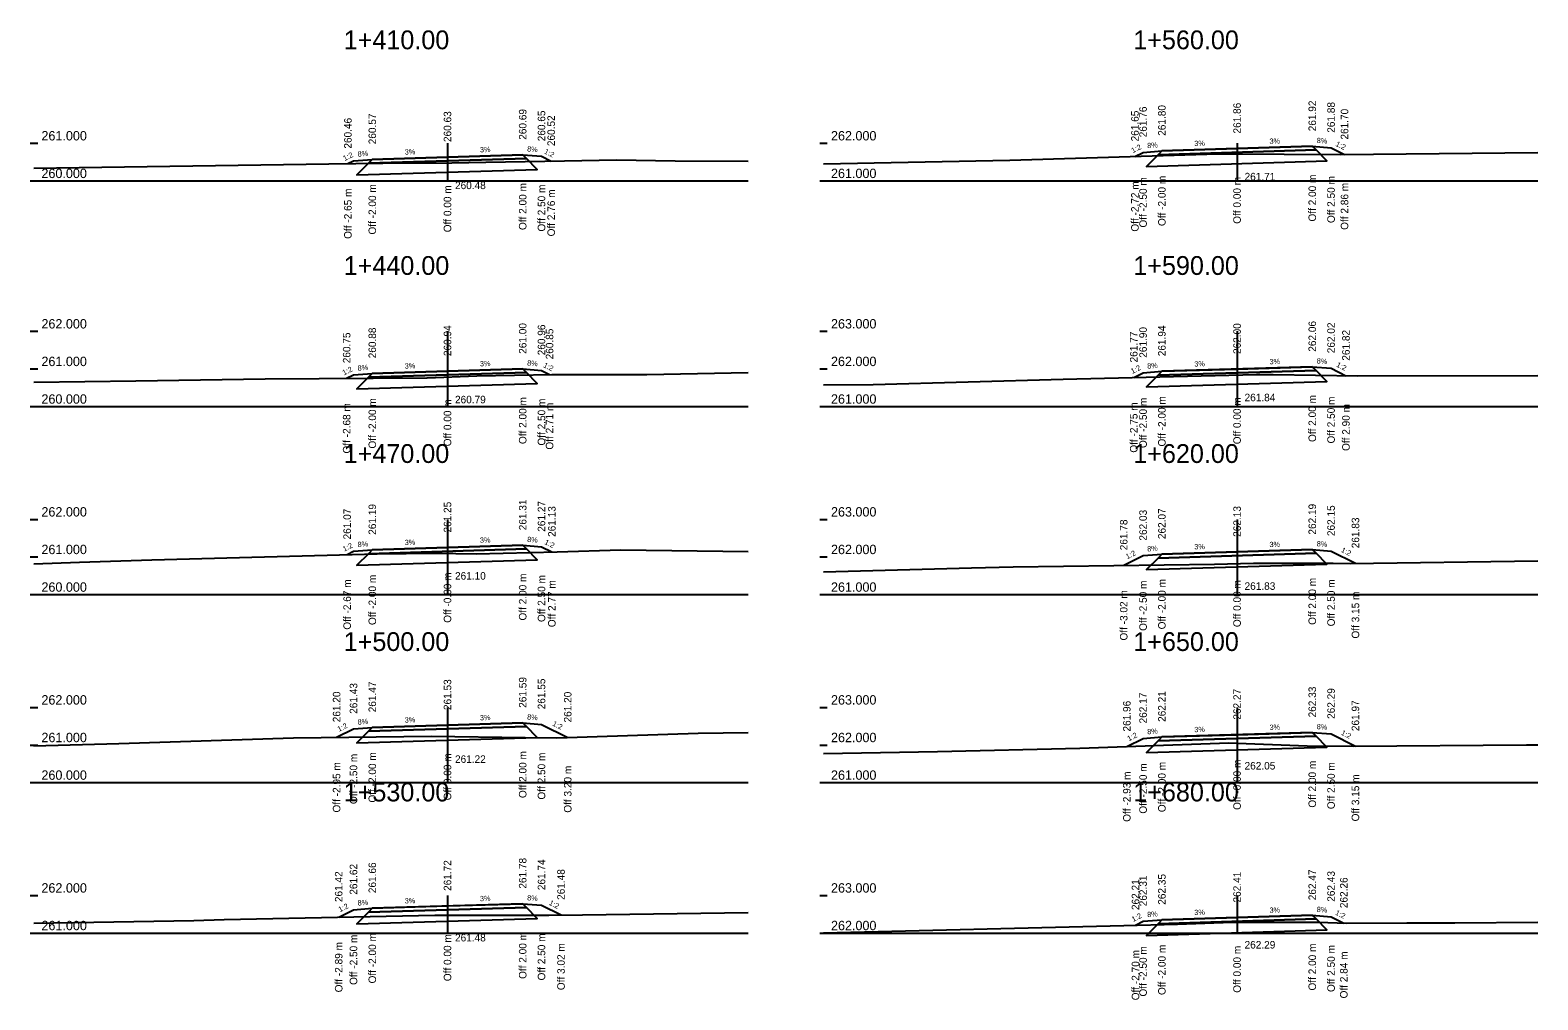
# Model space of a CAD drawing. Extents: x -550605 to -538780, y -1102367 to -1093705.
# Drawn here: x -541163.9 to -541123.8, y -1098198.33 to -1098172.55 of the extents above; entities that cross this region are included whole.
import ezdxf

# ---------------------------------------------------------------- set-up
doc = ezdxf.new("R2010")
doc.units = 0
for name, color, linetype in [('PŘ - offsety od osy', 7, 'Continuous'), ('PŘ - popis', 7, 'Continuous'), ('PŘ - příčné sklony', 7, 'Continuous'), ('PŘ - terén', 7, 'Continuous'), ('PŘ - vozovka', 7, 'Continuous'), ('PŘ - výšky offsetů', 7, 'Continuous')]:
    doc.layers.add(name, color=color, linetype=linetype)

msp = doc.modelspace()

# ---------------------------------------------------------------- linework, layer by layer
at = {"layer": 'PŘ - popis'}
for p, q in [((-541163.898, -1098175.553), (-541163.698, -1098175.553)), ((-541152.798, -1098175.553), (-541152.798, -1098176.553)), ((-541142.898, -1098175.553), (-541142.698, -1098175.553)), ((-541131.798, -1098175.553), (-541131.798, -1098176.553)), ((-541163.898, -1098176.553), (-541163.698, -1098176.553)), ((-541163.798, -1098176.553), (-541144.798, -1098176.553)), ((-541142.898, -1098176.553), (-541142.698, -1098176.553)), ((-541142.798, -1098176.553), (-541123.798, -1098176.553)), ((-541163.898, -1098180.553), (-541163.698, -1098180.553)), ((-541152.798, -1098180.553), (-541152.798, -1098182.553)), ((-541142.898, -1098180.553), (-541142.698, -1098180.553)), ((-541131.798, -1098180.553), (-541131.798, -1098182.553)), ((-541163.898, -1098181.553), (-541163.698, -1098181.553)), ((-541142.898, -1098181.553), (-541142.698, -1098181.553)), ((-541163.898, -1098182.553), (-541163.698, -1098182.553)), ((-541163.798, -1098182.553), (-541144.798, -1098182.553)), ((-541142.898, -1098182.553), (-541142.698, -1098182.553)), ((-541142.798, -1098182.553), (-541123.798, -1098182.553)), ((-541163.898, -1098185.553), (-541163.698, -1098185.553)), ((-541152.798, -1098185.553), (-541152.798, -1098187.553)), ((-541142.898, -1098185.553), (-541142.698, -1098185.553)), ((-541131.798, -1098185.553), (-541131.798, -1098187.553)), ((-541163.898, -1098186.553), (-541163.698, -1098186.553)), ((-541142.898, -1098186.553), (-541142.698, -1098186.553)), ((-541163.898, -1098187.553), (-541163.698, -1098187.553)), ((-541163.798, -1098187.553), (-541144.798, -1098187.553)), ((-541142.898, -1098187.553), (-541142.698, -1098187.553)), ((-541142.798, -1098187.553), (-541123.798, -1098187.553)), ((-541163.898, -1098190.553), (-541163.698, -1098190.553)), ((-541152.798, -1098190.553), (-541152.798, -1098192.553)), ((-541142.898, -1098190.553), (-541142.698, -1098190.553)), ((-541131.798, -1098190.553), (-541131.798, -1098192.553)), ((-541163.898, -1098191.553), (-541163.698, -1098191.553)), ((-541142.898, -1098191.553), (-541142.698, -1098191.553)), ((-541163.898, -1098192.553), (-541163.698, -1098192.553)), ((-541163.798, -1098192.553), (-541144.798, -1098192.553)), ((-541142.898, -1098192.553), (-541142.698, -1098192.553)), ((-541142.798, -1098192.553), (-541123.798, -1098192.553)), ((-541163.898, -1098195.553), (-541163.698, -1098195.553)), ((-541152.798, -1098195.553), (-541152.798, -1098196.553)), ((-541142.898, -1098195.553), (-541142.698, -1098195.553)), ((-541131.798, -1098195.553), (-541131.798, -1098196.553)), ((-541163.898, -1098196.553), (-541163.698, -1098196.553)), ((-541163.798, -1098196.553), (-541144.798, -1098196.553)), ((-541142.898, -1098196.553), (-541142.698, -1098196.553)), ((-541142.798, -1098196.553), (-541123.798, -1098196.553))]:
    msp.add_line(p, q, dxfattribs=at)
at = {"layer": 'PŘ - terén'}
for points in [[(-541163.798, -1098176.219), (-541155.957, -1098176.1), (-541154.514, -1098176.085), (-541152.679, -1098176.072), (-541151.775, -1098176.053), (-541149.686, -1098176.024), (-541148.302, -1098175.993), (-541146.74, -1098176.02), (-541144.798, -1098176.029)], [(-541142.798, -1098176.096), (-541137.84, -1098176), (-541132.307, -1098175.838), (-541132.306, -1098175.838), (-541132.045, -1098175.837), (-541129.048, -1098175.855), (-541123.798, -1098175.8)], [(-541163.798, -1098181.902), (-541161.084, -1098181.873), (-541157.65, -1098181.819), (-541153.338, -1098181.786), (-541153.336, -1098181.786), (-541153.336, -1098181.786), (-541152.016, -1098181.739), (-541150.015, -1098181.697), (-541150.015, -1098181.697), (-541150.014, -1098181.697), (-541147.493, -1098181.705), (-541144.798, -1098181.644)], [(-541142.798, -1098181.98), (-541141.476, -1098181.963), (-541136.423, -1098181.827), (-541131.283, -1098181.699), (-541131.28, -1098181.699), (-541130.836, -1098181.698), (-541128.59, -1098181.74), (-541123.798, -1098181.724)], [(-541163.798, -1098186.736), (-541162.587, -1098186.69), (-541160.663, -1098186.626), (-541154.666, -1098186.466), (-541153.12, -1098186.451), (-541153.119, -1098186.451), (-541152.034, -1098186.466), (-541149.877, -1098186.417), (-541148.185, -1098186.362), (-541144.798, -1098186.41)], [(-541142.798, -1098186.948), (-541138.862, -1098186.846), (-541137.749, -1098186.816), (-541132.4, -1098186.742), (-541131.362, -1098186.716), (-541129.243, -1098186.716), (-541128.794, -1098186.724), (-541128.794, -1098186.724), (-541128.792, -1098186.724), (-541123.798, -1098186.659)], [(-541163.798, -1098191.576), (-541161.536, -1098191.515), (-541156.892, -1098191.36), (-541153.225, -1098191.322), (-541150.735, -1098191.356), (-541149.893, -1098191.362), (-541149.891, -1098191.362), (-541146.127, -1098191.238), (-541144.798, -1098191.223)], [(-541142.798, -1098191.783), (-541139.766, -1098191.723), (-541135.977, -1098191.641), (-541132.014, -1098191.496), (-541129.929, -1098191.578), (-541128.702, -1098191.584), (-541124.1, -1098191.547), (-541123.798, -1098191.547)], [(-541163.798, -1098196.293), (-541159.544, -1098196.22), (-541158.74, -1098196.196), (-541153.136, -1098196.074), (-541152.669, -1098196.077), (-541150.105, -1098196.076), (-541150.105, -1098196.076), (-541150.105, -1098196.076), (-541149.209, -1098196.066), (-541144.798, -1098196.011)], [(-541142.798, -1098196.546), (-541134.808, -1098196.348), (-541133.386, -1098196.318), (-541131.931, -1098196.265), (-541131.93, -1098196.265), (-541129.628, -1098196.264), (-541128.884, -1098196.294), (-541128.883, -1098196.294), (-541127.286, -1098196.281), (-541126.008, -1098196.278), (-541123.798, -1098196.267)]]:
    msp.add_lwpolyline(points, dxfattribs=at)
at = {"layer": 'PŘ - vozovka'}
for points in [[(-541134.515, -1098175.903), (-541134.298, -1098175.794), (-541133.798, -1098175.754), (-541131.798, -1098175.694), (-541129.798, -1098175.634), (-541129.298, -1098175.674), (-541128.94, -1098175.854)], [(-541155.448, -1098176.095), (-541155.298, -1098176.02), (-541154.798, -1098175.98), (-541152.798, -1098175.92), (-541150.798, -1098175.86), (-541150.298, -1098175.9), (-541150.04, -1098176.029)], [(-541155.48, -1098181.802), (-541155.298, -1098181.711), (-541154.798, -1098181.671), (-541152.798, -1098181.611), (-541150.798, -1098181.551), (-541150.298, -1098181.591), (-541150.084, -1098181.699)], [(-541134.546, -1098181.78), (-541134.298, -1098181.656), (-541133.798, -1098181.616), (-541131.798, -1098181.556), (-541129.798, -1098181.496), (-541129.298, -1098181.536), (-541128.902, -1098181.734)], [(-541155.467, -1098186.487), (-541155.298, -1098186.403), (-541154.798, -1098186.363), (-541152.798, -1098186.303), (-541150.798, -1098186.243), (-541150.298, -1098186.283), (-541150.023, -1098186.42)], [(-541134.813, -1098186.775), (-541134.298, -1098186.518), (-541133.798, -1098186.478), (-541131.798, -1098186.418), (-541129.798, -1098186.358), (-541129.298, -1098186.398), (-541128.649, -1098186.722)], [(-541155.748, -1098191.348), (-541155.298, -1098191.124), (-541154.798, -1098191.084), (-541152.798, -1098191.024), (-541150.798, -1098190.964), (-541150.298, -1098191.004), (-541149.6, -1098191.353)], [(-541134.73, -1098191.595), (-541134.298, -1098191.379), (-541133.798, -1098191.339), (-541131.798, -1098191.279), (-541129.798, -1098191.219), (-541129.298, -1098191.259), (-541128.65, -1098191.584)], [(-541155.692, -1098196.13), (-541155.298, -1098195.933), (-541154.798, -1098195.893), (-541152.798, -1098195.833), (-541150.798, -1098195.773), (-541150.298, -1098195.813), (-541149.779, -1098196.072)], [(-541134.499, -1098196.342), (-541134.298, -1098196.241), (-541133.798, -1098196.201), (-541131.798, -1098196.141), (-541129.798, -1098196.081), (-541129.298, -1098196.121), (-541128.959, -1098196.291)]]:
    msp.add_lwpolyline(points, dxfattribs=at)
for points in [[(-541133.898, -1098175.857), (-541134.211, -1098176.167), (-541129.409, -1098176.023), (-541129.698, -1098175.731)], [(-541133.798, -1098175.754), (-541133.898, -1098175.857), (-541129.698, -1098175.731), (-541129.798, -1098175.634)], [(-541154.898, -1098176.083), (-541155.211, -1098176.393), (-541150.409, -1098176.249), (-541150.698, -1098175.957)], [(-541154.798, -1098175.98), (-541154.898, -1098176.083), (-541150.698, -1098175.957), (-541150.798, -1098175.86)], [(-541154.898, -1098181.774), (-541155.211, -1098182.084), (-541150.409, -1098181.94), (-541150.698, -1098181.648)], [(-541154.798, -1098181.671), (-541154.898, -1098181.774), (-541150.698, -1098181.648), (-541150.798, -1098181.551)], [(-541133.898, -1098181.719), (-541134.211, -1098182.029), (-541129.409, -1098181.885), (-541129.698, -1098181.593)], [(-541133.798, -1098181.616), (-541133.898, -1098181.719), (-541129.698, -1098181.593), (-541129.798, -1098181.496)], [(-541154.898, -1098186.466), (-541155.211, -1098186.775), (-541150.409, -1098186.631), (-541150.698, -1098186.34)], [(-541154.798, -1098186.363), (-541154.898, -1098186.466), (-541150.698, -1098186.34), (-541150.798, -1098186.243)], [(-541133.898, -1098186.581), (-541134.211, -1098186.89), (-541129.409, -1098186.746), (-541129.698, -1098186.455)], [(-541133.798, -1098186.478), (-541133.898, -1098186.581), (-541129.698, -1098186.455), (-541129.798, -1098186.358)], [(-541154.798, -1098191.084), (-541154.898, -1098191.187), (-541150.698, -1098191.061), (-541150.798, -1098190.964)], [(-541154.898, -1098191.187), (-541155.211, -1098191.496), (-541150.409, -1098191.352), (-541150.698, -1098191.061)], [(-541133.898, -1098191.442), (-541134.211, -1098191.752), (-541129.409, -1098191.608), (-541129.698, -1098191.316)], [(-541133.798, -1098191.339), (-541133.898, -1098191.442), (-541129.698, -1098191.316), (-541129.798, -1098191.219)], [(-541154.798, -1098195.893), (-541154.898, -1098195.996), (-541150.698, -1098195.87), (-541150.798, -1098195.773)], [(-541154.898, -1098195.996), (-541155.211, -1098196.306), (-541150.409, -1098196.162), (-541150.698, -1098195.87)], [(-541133.898, -1098196.304), (-541134.211, -1098196.614), (-541129.409, -1098196.47), (-541129.698, -1098196.178)], [(-541133.798, -1098196.201), (-541133.898, -1098196.304), (-541129.698, -1098196.178), (-541129.798, -1098196.081)]]:
    msp.add_lwpolyline(points, close=True, dxfattribs=at)

# ---------------------------------------------------------------- texts
at = {"layer": 'PŘ - offsety od osy'}
for s, p in [('Off -2.72 m', (-541134.415, -1098177.903)), ('Off -2.50 m', (-541134.198, -1098177.794)), ('Off -2.00 m', (-541133.698, -1098177.754)), ('Off 0.00 m', (-541131.698, -1098177.694)), ('Off 2.00 m', (-541129.698, -1098177.634)), ('Off 2.50 m', (-541129.198, -1098177.674)), ('Off -2.65 m', (-541155.348, -1098178.095)), ('Off -2.00 m', (-541154.698, -1098177.98)), ('Off 0.00 m', (-541152.698, -1098177.92)), ('Off 2.00 m', (-541150.698, -1098177.86)), ('Off 2.50 m', (-541150.198, -1098177.9)), ('Off 2.76 m', (-541149.94, -1098178.029)), ('Off 2.86 m', (-541128.84, -1098177.854)), ('Off -2.68 m', (-541155.38, -1098183.802)), ('Off -2.00 m', (-541154.698, -1098183.671)), ('Off 0.00 m', (-541152.698, -1098183.611)), ('Off 2.00 m', (-541150.698, -1098183.551)), ('Off 2.50 m', (-541150.198, -1098183.591)), ('Off 2.71 m', (-541149.984, -1098183.699)), ('Off -2.75 m', (-541134.446, -1098183.78)), ('Off -2.50 m', (-541134.198, -1098183.656)), ('Off -2.00 m', (-541133.698, -1098183.616)), ('Off 0.00 m', (-541131.698, -1098183.556)), ('Off 2.00 m', (-541129.698, -1098183.496)), ('Off 2.50 m', (-541129.198, -1098183.536)), ('Off 2.90 m', (-541128.802, -1098183.734)), ('Off -0.00 m', (-541152.698, -1098188.303)), ('Off 2.00 m', (-541150.698, -1098188.243)), ('Off -2.67 m', (-541155.367, -1098188.487)), ('Off -2.00 m', (-541154.698, -1098188.363)), ('Off 2.50 m', (-541150.198, -1098188.283)), ('Off 2.77 m', (-541149.923, -1098188.42)), ('Off -2.50 m', (-541134.198, -1098188.518)), ('Off -2.00 m', (-541133.698, -1098188.478)), ('Off 0.00 m', (-541131.698, -1098188.418)), ('Off 2.00 m', (-541129.698, -1098188.358)), ('Off 2.50 m', (-541129.198, -1098188.398)), ('Off -3.02 m', (-541134.713, -1098188.775)), ('Off 3.15 m', (-541128.549, -1098188.722)), ('Off -2.50 m', (-541155.198, -1098193.124)), ('Off -2.00 m', (-541154.698, -1098193.084)), ('Off 0.00 m', (-541152.698, -1098193.024)), ('Off 2.00 m', (-541150.698, -1098192.964)), ('Off 2.50 m', (-541150.198, -1098193.004)), ('Off -2.95 m', (-541155.648, -1098193.348)), ('Off 3.20 m', (-541149.5, -1098193.353)), ('Off -2.50 m', (-541134.198, -1098193.379)), ('Off -2.00 m', (-541133.698, -1098193.339)), ('Off -0.00 m', (-541131.698, -1098193.279)), ('Off 2.00 m', (-541129.698, -1098193.219)), ('Off 2.50 m', (-541129.198, -1098193.259)), ('Off -2.93 m', (-541134.63, -1098193.595)), ('Off 3.15 m', (-541128.55, -1098193.584)), ('Off -2.50 m', (-541155.198, -1098197.933)), ('Off -2.00 m', (-541154.698, -1098197.893)), ('Off 0.00 m', (-541152.698, -1098197.833)), ('Off 2.00 m', (-541150.698, -1098197.773)), ('Off 2.50 m', (-541150.198, -1098197.813)), ('Off -2.89 m', (-541155.592, -1098198.13)), ('Off 3.02 m', (-541149.679, -1098198.072)), ('Off -2.70 m', (-541134.399, -1098198.342)), ('Off -2.50 m', (-541134.198, -1098198.241)), ('Off -2.00 m', (-541133.698, -1098198.201)), ('Off 0.00 m', (-541131.698, -1098198.141)), ('Off 2.00 m', (-541129.698, -1098198.081)), ('Off 2.50 m', (-541129.198, -1098198.121)), ('Off 2.84 m', (-541128.859, -1098198.291))]:
    msp.add_text(s, height=0.2, rotation=90, dxfattribs=at).set_placement(p)
at = {"layer": 'PŘ - popis'}
for s, height, p in [('1+410.00', 0.5, (-541155.558, -1098173.053)), ('1+560.00', 0.5, (-541134.558, -1098173.053)), ('261.000', 0.25, (-541163.598, -1098175.478)), ('262.000', 0.25, (-541142.598, -1098175.478)), ('260.000', 0.25, (-541163.598, -1098176.478)), ('261.000', 0.25, (-541142.598, -1098176.478)), ('1+440.00', 0.5, (-541155.558, -1098179.053)), ('1+590.00', 0.5, (-541134.558, -1098179.053)), ('262.000', 0.25, (-541163.598, -1098180.478)), ('263.000', 0.25, (-541142.598, -1098180.478)), ('261.000', 0.25, (-541163.598, -1098181.478)), ('262.000', 0.25, (-541142.598, -1098181.478)), ('260.000', 0.25, (-541163.598, -1098182.478)), ('261.000', 0.25, (-541142.598, -1098182.478)), ('1+470.00', 0.5, (-541155.558, -1098184.053)), ('1+620.00', 0.5, (-541134.558, -1098184.053)), ('262.000', 0.25, (-541163.598, -1098185.478)), ('263.000', 0.25, (-541142.598, -1098185.478)), ('261.000', 0.25, (-541163.598, -1098186.478)), ('262.000', 0.25, (-541142.598, -1098186.478)), ('260.000', 0.25, (-541163.598, -1098187.478)), ('261.000', 0.25, (-541142.598, -1098187.478)), ('1+500.00', 0.5, (-541155.558, -1098189.053)), ('1+650.00', 0.5, (-541134.558, -1098189.053)), ('262.000', 0.25, (-541163.598, -1098190.478)), ('263.000', 0.25, (-541142.598, -1098190.478)), ('261.000', 0.25, (-541163.598, -1098191.478)), ('262.000', 0.25, (-541142.598, -1098191.478)), ('260.000', 0.25, (-541163.598, -1098192.478)), ('261.000', 0.25, (-541142.598, -1098192.478)), ('1+530.00', 0.5, (-541155.558, -1098193.053)), ('1+680.00', 0.5, (-541134.558, -1098193.053)), ('262.000', 0.25, (-541163.598, -1098195.478)), ('263.000', 0.25, (-541142.598, -1098195.478)), ('261.000', 0.25, (-541163.598, -1098196.478)), ('262.000', 0.25, (-541142.598, -1098196.478))]:
    msp.add_text(s, height=height, dxfattribs=at).set_placement(p)
at = {"layer": 'PŘ - příčné sklony'}
for s, rotation, p in [('8%', 4.5739, (-541155.183, -1098175.911)), ('3%', 1.7184, (-541153.933, -1098175.854)), ('3%', 1.7184, (-541151.933, -1098175.794)), ('8%', 355.4261, (-541150.683, -1098175.769)), ('1:2', 333.4349, (-541150.241, -1098175.817)), ('1:2', 26.5651, (-541134.568, -1098175.818)), ('8%', 4.5739, (-541134.183, -1098175.685)), ('3%', 1.7184, (-541132.933, -1098175.628)), ('3%', 1.7184, (-541130.933, -1098175.568)), ('8%', 355.4261, (-541129.683, -1098175.544)), ('1:2', 333.4349, (-541129.191, -1098175.616)), ('1:2', 26.5651, (-541155.534, -1098176.027)), ('3%', 1.7184, (-541153.933, -1098181.545)), ('3%', 1.7184, (-541151.933, -1098181.485)), ('8%', 355.4261, (-541150.683, -1098181.461)), ('1:2', 333.4349, (-541150.263, -1098181.497)), ('8%', 4.5739, (-541134.183, -1098181.547)), ('3%', 1.7184, (-541132.933, -1098181.49)), ('3%', 1.7184, (-541130.933, -1098181.43)), ('8%', 355.4261, (-541129.683, -1098181.405)), ('1:2', 333.4349, (-541129.172, -1098181.487)), ('1:2', 26.5651, (-541155.551, -1098181.726)), ('8%', 4.5739, (-541155.183, -1098181.602)), ('1:2', 26.5651, (-541134.584, -1098181.687)), ('1:2', 26.5651, (-541155.544, -1098186.414)), ('8%', 4.5739, (-541155.183, -1098186.293)), ('3%', 1.7184, (-541153.933, -1098186.237)), ('3%', 1.7184, (-541151.933, -1098186.177)), ('8%', 355.4261, (-541150.683, -1098186.152)), ('1:2', 333.4349, (-541150.233, -1098186.203)), ('3%', 1.7184, (-541132.933, -1098186.352)), ('3%', 1.7184, (-541130.933, -1098186.292)), ('8%', 355.4261, (-541129.683, -1098186.267)), ('1:2', 26.5651, (-541134.717, -1098186.616)), ('8%', 4.5739, (-541134.183, -1098186.409)), ('1:2', 333.4349, (-541129.046, -1098186.412)), ('1:2', 26.5651, (-541155.684, -1098191.205)), ('8%', 4.5739, (-541155.183, -1098191.014)), ('3%', 1.7184, (-541153.933, -1098190.958)), ('3%', 1.7184, (-541151.933, -1098190.898)), ('8%', 355.4261, (-541150.683, -1098190.873)), ('1:2', 333.4349, (-541150.021, -1098191.03)), ('3%', 1.7184, (-541130.933, -1098191.153)), ('8%', 355.4261, (-541129.683, -1098191.129)), ('1:2', 26.5651, (-541134.676, -1098191.456)), ('8%', 4.5739, (-541134.183, -1098191.27)), ('3%', 1.7184, (-541132.933, -1098191.213)), ('1:2', 333.4349, (-541129.046, -1098191.274)), ('1:2', 26.5651, (-541155.657, -1098196.001)), ('8%', 4.5739, (-541155.183, -1098195.824)), ('3%', 1.7184, (-541153.933, -1098195.767)), ('3%', 1.7184, (-541151.933, -1098195.707)), ('8%', 355.4261, (-541150.683, -1098195.682)), ('1:2', 333.4349, (-541150.111, -1098195.795)), ('1:2', 26.5651, (-541134.56, -1098196.26)), ('8%', 4.5739, (-541134.183, -1098196.132)), ('3%', 1.7184, (-541132.933, -1098196.075)), ('3%', 1.7184, (-541130.933, -1098196.015)), ('8%', 355.4261, (-541129.683, -1098195.99)), ('1:2', 333.4349, (-541129.201, -1098196.058))]:
    msp.add_text(s, height=0.14, rotation=rotation, dxfattribs=at).set_placement(p)
at = {"layer": 'PŘ - výšky offsetů'}
for s, p in [('261.76', (-541134.198, -1098175.394)), ('261.80', (-541133.698, -1098175.354)), ('261.86', (-541131.698, -1098175.294)), ('261.92', (-541129.698, -1098175.234)), ('261.88', (-541129.198, -1098175.274)), ('260.46', (-541155.348, -1098175.695)), ('260.57', (-541154.698, -1098175.58)), ('260.63', (-541152.698, -1098175.52)), ('260.69', (-541150.698, -1098175.46)), ('260.65', (-541150.198, -1098175.5)), ('260.52', (-541149.94, -1098175.629)), ('261.65', (-541134.415, -1098175.503)), ('261.70', (-541128.84, -1098175.454)), ('260.75', (-541155.38, -1098181.402)), ('260.88', (-541154.698, -1098181.271)), ('260.94', (-541152.698, -1098181.211)), ('261.00', (-541150.698, -1098181.151)), ('260.96', (-541150.198, -1098181.191)), ('260.85', (-541149.984, -1098181.299)), ('261.77', (-541134.446, -1098181.38)), ('261.90', (-541134.198, -1098181.256)), ('261.94', (-541133.698, -1098181.216)), ('262.00', (-541131.698, -1098181.156)), ('262.06', (-541129.698, -1098181.096)), ('262.02', (-541129.198, -1098181.136)), ('261.82', (-541128.802, -1098181.334)), ('261.07', (-541155.367, -1098186.087)), ('261.19', (-541154.698, -1098185.963)), ('261.25', (-541152.698, -1098185.903)), ('261.31', (-541150.698, -1098185.843)), ('261.27', (-541150.198, -1098185.883)), ('261.13', (-541149.923, -1098186.02)), ('262.03', (-541134.198, -1098186.118)), ('262.07', (-541133.698, -1098186.078)), ('262.13', (-541131.698, -1098186.018)), ('262.19', (-541129.698, -1098185.958)), ('262.15', (-541129.198, -1098185.998)), ('261.78', (-541134.713, -1098186.375)), ('261.83', (-541128.549, -1098186.322)), ('261.53', (-541152.698, -1098190.624)), ('261.59', (-541150.698, -1098190.564)), ('261.55', (-541150.198, -1098190.604)), ('261.20', (-541155.648, -1098190.948)), ('261.43', (-541155.198, -1098190.724)), ('261.47', (-541154.698, -1098190.684)), ('261.20', (-541149.5, -1098190.953)), ('262.17', (-541134.198, -1098190.979)), ('262.21', (-541133.698, -1098190.939)), ('262.27', (-541131.698, -1098190.879)), ('262.33', (-541129.698, -1098190.819)), ('262.29', (-541129.198, -1098190.859)), ('261.96', (-541134.63, -1098191.195)), ('261.97', (-541128.55, -1098191.184)), ('261.72', (-541152.698, -1098195.433)), ('261.78', (-541150.698, -1098195.373)), ('261.74', (-541150.198, -1098195.413)), ('261.42', (-541155.592, -1098195.73)), ('261.62', (-541155.198, -1098195.533)), ('261.66', (-541154.698, -1098195.493)), ('261.48', (-541149.679, -1098195.672)), ('262.31', (-541134.198, -1098195.841)), ('262.35', (-541133.698, -1098195.801)), ('262.41', (-541131.698, -1098195.741)), ('262.47', (-541129.698, -1098195.681)), ('262.43', (-541129.198, -1098195.721)), ('262.21', (-541134.399, -1098195.942)), ('262.26', (-541128.859, -1098195.891))]:
    msp.add_text(s, height=0.2, rotation=90, dxfattribs=at).set_placement(p)
for s, p in [('260.48', (-541152.598, -1098176.772)), ('261.71', (-541131.598, -1098176.539)), ('261.84', (-541131.598, -1098182.412)), ('260.79', (-541152.598, -1098182.467)), ('261.10', (-541152.598, -1098187.155)), ('261.83', (-541131.598, -1098187.427)), ('261.22', (-541152.598, -1098192.028)), ('262.05', (-541131.598, -1098192.205)), ('261.48', (-541152.598, -1098196.776)), ('262.29', (-541131.598, -1098196.965))]:
    msp.add_text(s, height=0.2, dxfattribs=at).set_placement(p)

doc.saveas('drawing.dxf')
